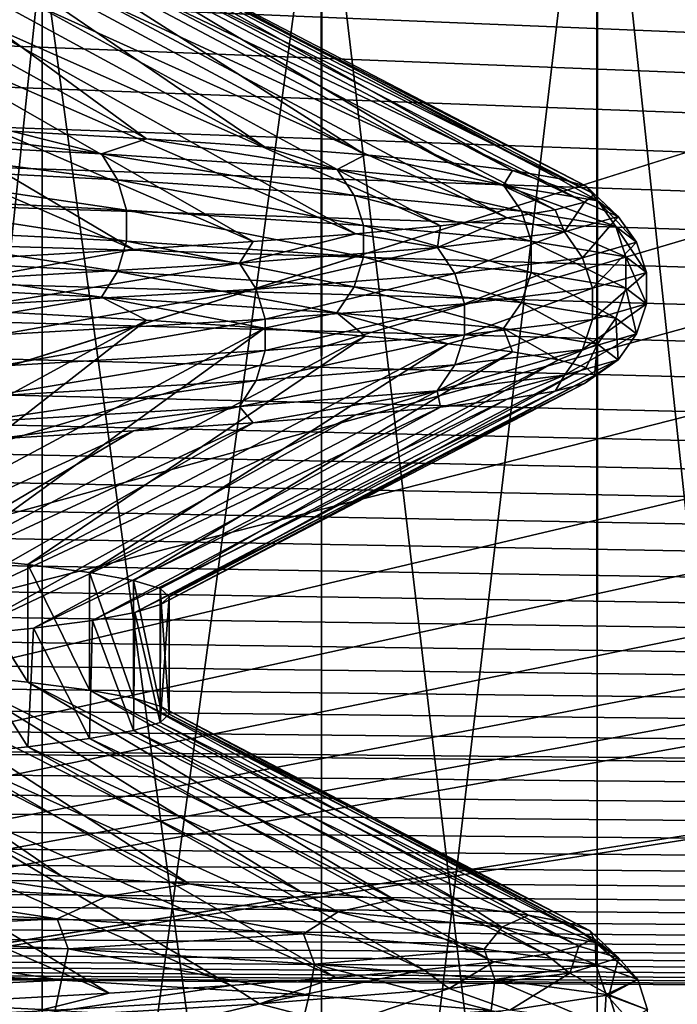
# Model space of a CAD drawing. Header units: metres. Extents: x -205 to 205, y -104 to 104.
# Tile 760 of 1056: x 8.94 to 10.54, y -73.7 to -71.29. Entities that reach past the tile are written whole.
import ezdxf

# ---------------------------------------------------------------- set-up
doc = ezdxf.new("R2010")
doc.units = ezdxf.units.M
doc.layers.add('solid_01_2-CONSUMER_EHM_BOX_SW0001', color=7, linetype='CONTINUOUS')

msp = doc.modelspace()

# ---------------------------------------------------------------- linework, layer by layer
at = {"layer": 'solid_01_2-CONSUMER_EHM_BOX_SW0001'}
for points in [[(27.853924, 67.360435), (-0.010849, -74.95858), (-0.010778, 75.04142)], [(27.853924, 67.360435), (27.752735, 66.82019), (-0.010849, -74.95858)], [(27.752735, 66.82019), (27.752735, 66.262619), (-0.010849, -74.95858)], [(27.752672, -66.17981), (-0.010849, -74.95858), (27.752735, 66.262619)], [(27.752672, -66.17981), (27.752672, -66.737381), (-0.010849, -74.95858)], [(93.25267, -66.17984), (-0.010849, -74.95858), (35.297779, -69.405174)], [(93.25267, -66.17984), (93.25267, -66.737411), (-0.010849, -74.95858)], [(27.752672, -66.737381), (27.853861, -67.277626), (-0.010849, -74.95858)], [(93.25267, -66.737411), (93.353859, -67.277657), (-0.010849, -74.95858)], [(158.75267, -66.737442), (-0.010849, -74.95858), (100.239151, -69.458626)], [(158.75267, -66.737442), (158.853867, -67.277687), (-0.010849, -74.95858)], [(27.853861, -67.277626), (28.054873, -67.797455), (-0.010849, -74.95858)], [(93.353859, -67.277657), (93.554871, -67.797485), (-0.010849, -74.95858)], [(158.853867, -67.277687), (159.054871, -67.797516), (-0.010849, -74.95858)], [(28.054873, -67.797455), (28.344921, -68.264824), (-0.010849, -74.95858)], [(93.554871, -67.797485), (93.844917, -68.264854), (-0.010849, -74.95858)], [(159.054871, -67.797516), (159.344925, -68.264893), (-0.010849, -74.95858)], [(64.96859, -73.553467, 1.5), (5.608599, -67.95858, 1.5), (5.606888, -68.086899, 1.5)], [(64.847527, -73.540863, 1.5), (30.218094, -69.412994, 1.5), (5.608599, -67.95858, 1.5)], [(64.96859, -73.553467, 1.5), (64.847527, -73.540863, 1.5), (5.608599, -67.95858, 1.5)], [(64.96859, -73.553467, 1.5), (5.606888, -68.086899, 1.5), (5.60239, -68.214622, 1.5)], [(64.96859, -73.553467, 1.5), (5.60239, -68.214622, 1.5), (5.595106, -68.341743, 1.5)], [(28.344921, -68.264824), (28.719437, -68.676628), (-0.010849, -74.95858)], [(93.844917, -68.264854), (94.219437, -68.676659), (-0.010849, -74.95858)], [(159.344925, -68.264893), (159.719437, -68.676689), (-0.010849, -74.95858)], [(64.96859, -73.553467, 1.5), (5.595106, -68.341743, 1.5), (5.585034, -68.468269, 1.5)], [(64.96859, -73.553467, 1.5), (5.585034, -68.468269, 1.5), (5.572176, -68.594193, 1.5)], [(64.96859, -73.553467, 1.5), (5.572176, -68.594193, 1.5), (5.556531, -68.719513, 1.5)], [(28.719437, -68.676628), (29.159586, -69.007935), (-0.010849, -74.95858)], [(94.219437, -68.676659), (94.659584, -69.007965), (-0.010849, -74.95858)], [(159.719437, -68.676689), (160.159592, -69.007996), (-0.010849, -74.95858)], [(64.96859, -73.553467, 1.5), (5.556531, -68.719513, 1.5), (5.5381, -68.844246, 1.5)], [(65.089653, -73.563484, 1.5), (5.5381, -68.844246, 1.5), (5.516881, -68.968369, 1.5)], [(5.5381, -68.844246, 1.5), (65.089653, -73.563484, 1.5), (64.96859, -73.553467, 1.5)], [(65.089653, -73.563484, 1.5), (5.516881, -68.968369, 1.5), (5.492876, -69.091904, 1.5)], [(29.159586, -69.007935), (29.656414, -69.25634), (-0.010849, -74.95858)], [(94.659584, -69.007965), (95.15641, -69.256371), (-0.010849, -74.95858)], [(160.159592, -69.007996), (160.656418, -69.256401), (-0.010849, -74.95858)], [(65.089653, -73.563484, 1.5), (5.492876, -69.091904, 1.5), (5.466072, -69.214897, 1.5)], [(65.089653, -73.563484, 1.5), (5.466072, -69.214897, 1.5), (5.436422, -69.337585, 1.5)], [(29.656414, -69.25634), (30.180529, -69.405167), (-0.010849, -74.95858)], [(95.15641, -69.256371), (95.680527, -69.405197), (-0.010849, -74.95858)], [(160.656418, -69.256401), (161.180527, -69.405228), (-0.010849, -74.95858)], [(65.089653, -73.563484, 1.5), (5.436422, -69.337585, 1.5), (5.403945, -69.459885, 1.5)], [(30.180529, -69.405167), (30.739153, -69.458595), (-0.010849, -74.95858)], [(34.739155, -69.458595), (35.297779, -69.405174), (-0.010849, -74.95858)], [(95.680527, -69.405197), (96.239151, -69.458626), (-0.010849, -74.95858)], [(161.180527, -69.405228), (161.739151, -69.458656), (-0.010849, -74.95858)], [(30.739153, -69.458595), (34.739155, -69.458595), (-0.010849, -74.95858)], [(96.239151, -69.458626), (100.239151, -69.458626), (-0.010849, -74.95858)], [(165.739151, -69.458656), (199.989151, -74.958672), (-0.010849, -74.95858)], [(161.739151, -69.458656), (165.739151, -69.458656), (-0.010849, -74.95858)], [(65.089653, -73.563484, 1.5), (5.403945, -69.459885, 1.5), (5.368667, -69.581665, 1.5)], [(65.089653, -73.563484, 1.5), (5.368667, -69.581665, 1.5), (5.330613, -69.702782, 1.5)], [(65.089653, -73.563484, 1.5), (5.330613, -69.702782, 1.5), (5.289809, -69.82312, 1.5)], [(65.089653, -73.563484, 1.5), (5.289809, -69.82312, 1.5), (5.24628, -69.942543, 1.5)], [(65.089653, -73.563484, 1.5), (5.24628, -69.942543, 1.5), (5.200054, -70.060913, 1.5)], [(65.210548, -73.5709, 1.5), (5.200054, -70.060913, 1.5), (5.151155, -70.178108, 1.5)], [(5.200054, -70.060913, 1.5), (65.210548, -73.5709, 1.5), (65.089653, -73.563484, 1.5)], [(65.210548, -73.5709, 1.5), (5.151155, -70.178108, 1.5), (5.099609, -70.293999, 1.5)], [(10.344848, -70.481529, 36.582062), (10.347961, -76.436821, 36.57666), (11.008482, -70.255692, 35.43261)], [(11.008482, -70.255692, 35.43261), (10.347961, -76.436821, 36.57666), (11.011719, -76.66243, 35.426998)], [(11.011723, -70.254715, 13.573002), (11.008477, -76.661461, 13.567389), (10.347965, -70.480331, 12.423341)], [(65.210548, -73.5709, 1.5), (5.099609, -70.293999, 1.5), (5.045421, -70.408966, 1.5)], [(65.210548, -73.5709, 1.5), (5.045421, -70.408966, 1.5), (4.98857, -70.52317, 1.5)], [(9.671489, -70.767105, 37.748352), (9.673493, -76.150879, 37.744873), (10.344848, -70.481529, 36.582062)], [(10.344848, -70.481529, 36.582062), (9.673493, -76.150879, 37.744873), (10.347961, -76.436821, 36.57666)], [(10.347965, -70.480331, 12.423341), (10.344842, -76.435623, 12.417939), (9.673496, -70.766273, 11.255127)], [(10.347965, -70.480331, 12.423341), (11.008477, -76.661461, 13.567389), (10.344842, -76.435623, 12.417939)], [(65.210548, -73.5709, 1.5), (4.98857, -70.52317, 1.5), (4.929034, -70.63649, 1.5)], [(65.210548, -73.5709, 1.5), (4.929034, -70.63649, 1.5), (4.866793, -70.748802, 1.5)], [(65.210548, -73.5709, 1.5), (4.866793, -70.748802, 1.5), (4.801825, -70.859978, 1.5)], [(9.673496, -70.766273, 11.255127), (9.671484, -76.150047, 11.251648), (8.990296, -75.803871, 10.071796)], [(9.673496, -70.766273, 11.255127), (8.990296, -75.803871, 10.071796), (8.990299, -71.113274, 10.071796)], [(8.990301, -71.113274, 38.928204), (9.673493, -76.150879, 37.744873), (9.671489, -70.767105, 37.748352)], [(9.673496, -70.766273, 11.255127), (10.344842, -76.435623, 12.417939), (9.671484, -76.150047, 11.251648)], [(65.210548, -73.5709, 1.5), (4.801825, -70.859978, 1.5), (4.734108, -70.969894, 1.5)], [(65.210548, -73.5709, 1.5), (4.734108, -70.969894, 1.5), (4.663623, -71.078423, 1.5)], [(8.257282, -71.036758, 20.221455), (8.915107, -71.563019, 19.261328), (9.244714, -71.582314, 19.868269)], [(8.529985, -71.056442, 20.794872), (8.257282, -71.036758, 20.221455), (9.244714, -71.582314, 19.868269)], [(8.529985, -71.056442, 20.794872), (9.244714, -71.582314, 19.868269), (9.533235, -71.601601, 20.495691)], [(8.762923, -71.076126, 21.385557), (8.529985, -71.056442, 20.794872), (9.533235, -71.601601, 20.495691)], [(65.210548, -73.5709, 1.5), (4.663623, -71.078423, 1.5), (4.590346, -71.18544, 1.5)], [(8.762923, -71.076126, 21.385557), (9.533235, -71.601601, 20.495691), (9.779425, -71.62088, 21.140793)], [(8.95502, -71.095825, 21.990782), (8.762923, -71.076126, 21.385557), (9.779425, -71.62088, 21.140793)], [(8.95502, -71.095825, 21.990782), (9.779425, -71.62088, 21.140793), (9.981972, -71.64016, 21.800552)], [(9.105377, -71.115532, 22.607744), (8.95502, -71.095825, 21.990782), (9.981972, -71.64016, 21.800552)], [(8.990299, -71.113274, 10.071796), (8.990296, -75.803871, 10.071796), (8.499915, -75.803871, 9.777568)], [(8.990299, -71.113274, 10.071796), (8.499915, -75.803871, 9.777568), (8.499919, -71.113274, 9.777568)], [(8.49992, -71.113274, 39.222431), (8.499916, -75.803871, 39.222431), (8.990297, -75.803871, 38.928204)], [(8.49992, -71.113274, 39.222431), (8.990297, -75.803871, 38.928204), (8.990301, -71.113274, 38.928204)], [(8.990301, -71.113274, 38.928204), (8.990297, -75.803871, 38.928204), (9.673493, -76.150879, 37.744873)], [(9.105377, -71.115532, 22.607744), (9.981972, -71.64016, 21.800552), (10.139736, -71.659431, 22.472307)], [(9.213284, -71.135239, 23.233551), (9.105377, -71.115532, 22.607744), (10.139736, -71.659431, 22.472307)], [(9.213284, -71.135239, 23.233551), (10.139736, -71.659431, 22.472307), (10.252153, -71.678711, 23.153389)], [(9.278234, -71.154961, 23.865284), (9.213284, -71.135239, 23.233551), (10.252153, -71.678711, 23.153389)], [(9.278234, -71.154961, 23.865284), (10.319026, -71.698006, 23.841021), (9.299919, -71.17469, 24.5)], [(9.278234, -71.154961, 23.865284), (10.252153, -71.678711, 23.153389), (10.319026, -71.698006, 23.841021)], [(10.340084, -71.717316, 24.532125), (9.279092, -71.194107, 25.122063), (9.299919, -71.17469, 24.5)], [(10.319026, -71.698006, 23.841021), (10.340084, -71.717316, 24.532125), (9.299919, -71.17469, 24.5)], [(65.210548, -73.5709, 1.5), (4.590346, -71.18544, 1.5), (4.514258, -71.290817, 1.5)], [(10.315073, -71.736641, 25.223368), (9.216703, -71.213501, 25.741325), (9.279092, -71.194107, 25.122063)], [(10.340084, -71.717316, 24.532125), (10.315073, -71.736641, 25.223368), (9.279092, -71.194107, 25.122063)], [(10.243798, -71.755959, 25.911396), (9.113037, -71.232857, 26.355015), (9.216703, -71.213501, 25.741325)], [(10.315073, -71.736641, 25.223368), (10.243798, -71.755959, 25.911396), (9.216703, -71.213501, 25.741325)], [(9.963485, -71.794594, 27.265306), (8.783926, -71.271477, 27.554705), (8.968559, -71.25219, 26.960384)], [(10.126344, -71.775276, 26.59296), (8.968559, -71.25219, 26.960384), (9.113037, -71.232857, 26.355015)], [(10.126344, -71.775276, 26.59296), (9.963485, -71.794594, 27.265306), (8.968559, -71.25219, 26.960384)], [(10.243798, -71.755959, 25.911396), (10.126344, -71.775276, 26.59296), (9.113037, -71.232857, 26.355015)], [(9.756225, -71.813919, 27.925329), (8.559963, -71.290726, 28.135332), (8.783926, -71.271477, 27.554705)], [(9.963485, -71.794594, 27.265306), (9.756225, -71.813919, 27.925329), (8.783926, -71.271477, 27.554705)], [(65.331116, -73.575722, 1.5), (4.514258, -71.290817, 1.5), (4.435336, -71.394707, 1.5)], [(4.514258, -71.290817, 1.5), (65.331116, -73.575722, 1.5), (65.210548, -73.5709, 1.5)], [(9.505638, -71.833229, 28.569845), (8.297663, -71.30999, 28.699696), (8.559963, -71.290726, 28.135332)], [(9.756225, -71.813919, 27.925329), (9.505638, -71.833229, 28.569845), (8.559963, -71.290726, 28.135332)], [(9.21286, -71.852531, 29.195709), (7.998181, -71.329315, 29.245293), (8.297663, -71.30999, 28.699696)], [(9.505638, -71.833229, 28.569845), (9.21286, -71.852531, 29.195709), (8.297663, -71.30999, 28.699696)], [(9.21286, -71.852531, 29.195709), (8.878971, -71.871811, 29.800034), (7.998181, -71.329315, 29.245293)], [(65.331116, -73.575722, 1.5), (4.435336, -71.394707, 1.5), (4.35358, -71.497681, 1.5)], [(65.331116, -73.575722, 1.5), (4.35358, -71.497681, 1.5), (4.269015, -71.599564, 1.5)], [(9.134849, -71.619011, 19.524338), (8.545636, -71.543724, 18.677656), (8.400086, -71.580864, 18.364153)], [(9.134849, -71.619011, 19.524338), (8.915107, -71.563019, 19.261328), (8.545636, -71.543724, 18.677656)], [(9.134849, -71.619011, 19.524338), (9.244714, -71.582314, 19.868269), (8.915107, -71.563019, 19.261328)], [(8.400086, -71.580864, 18.364153), (8.436366, -71.644089, 18.337652), (9.1743, -71.682243, 19.50285)], [(9.134849, -71.619011, 19.524338), (8.400086, -71.580864, 18.364153), (9.1743, -71.682243, 19.50285)], [(9.710694, -71.657166, 20.771231), (9.244714, -71.582314, 19.868269), (9.134849, -71.619011, 19.524338)], [(9.710694, -71.657166, 20.771231), (9.533235, -71.601601, 20.495691), (9.244714, -71.582314, 19.868269)], [(65.331116, -73.575722, 1.5), (4.269015, -71.599564, 1.5), (4.181667, -71.700142, 1.5)], [(9.710694, -71.657166, 20.771231), (9.779425, -71.62088, 21.140793), (9.533235, -71.601601, 20.495691)], [(9.134849, -71.619011, 19.524338), (9.1743, -71.682243, 19.50285), (9.752633, -71.72039, 20.755127)], [(9.710694, -71.657166, 20.771231), (9.134849, -71.619011, 19.524338), (9.752633, -71.72039, 20.755127)], [(10.117689, -71.695313, 22.082842), (9.779425, -71.62088, 21.140793), (9.710694, -71.657166, 20.771231)], [(10.117689, -71.695313, 22.082842), (9.981972, -71.64016, 21.800552), (9.779425, -71.62088, 21.140793)], [(8.436366, -71.644089, 18.337652), (8.456093, -71.717964, 18.323244), (9.195753, -71.756119, 19.491163)], [(9.1743, -71.682243, 19.50285), (8.436366, -71.644089, 18.337652), (9.195753, -71.756119, 19.491163)], [(9.710694, -71.657166, 20.771231), (9.752633, -71.72039, 20.755127), (10.161385, -71.758537, 22.072403)], [(10.117689, -71.695313, 22.082842), (9.710694, -71.657166, 20.771231), (10.161385, -71.758537, 22.072403)], [(10.117689, -71.695313, 22.082842), (10.139736, -71.659431, 22.472307), (9.981972, -71.64016, 21.800552)], [(10.347478, -71.733467, 23.4368), (10.139736, -71.659431, 22.472307), (10.117689, -71.695313, 22.082842)], [(10.347478, -71.733467, 23.4368), (10.252153, -71.678711, 23.153389), (10.139736, -71.659431, 22.472307)], [(9.1743, -71.682243, 19.50285), (9.195753, -71.756119, 19.491163), (9.775439, -71.794273, 20.74637)], [(9.752633, -71.72039, 20.755127), (9.1743, -71.682243, 19.50285), (9.775439, -71.794273, 20.74637)], [(10.347478, -71.733467, 23.4368), (10.319026, -71.698006, 23.841021), (10.252153, -71.678711, 23.153389)], [(65.331116, -73.575722, 1.5), (4.181667, -71.700142, 1.5), (4.091561, -71.799187, 1.5)], [(10.117689, -71.695313, 22.082842), (10.161385, -71.758537, 22.072403), (10.392166, -71.796692, 23.432209)], [(10.347478, -71.733467, 23.4368), (10.117689, -71.695313, 22.082842), (10.392166, -71.796692, 23.432209)], [(10.397472, -71.771614, 24.809328), (10.340084, -71.717316, 24.532125), (10.319026, -71.698006, 23.841021)], [(10.397472, -71.771614, 24.809328), (10.319026, -71.698006, 23.841021), (10.347478, -71.733467, 23.4368)], [(8.456093, -71.717964, 18.323244), (8.456005, -71.794472, 18.323307), (9.195658, -71.832626, 19.491215)], [(9.195753, -71.756119, 19.491163), (8.456093, -71.717964, 18.323244), (9.195658, -71.832626, 19.491215)], [(9.752633, -71.72039, 20.755127), (9.775439, -71.794273, 20.74637), (10.185147, -71.832428, 22.066727)], [(10.161385, -71.758537, 22.072403), (9.752633, -71.72039, 20.755127), (10.185147, -71.832428, 22.066727)], [(10.397472, -71.771614, 24.809328), (10.315073, -71.736641, 25.223368), (10.340084, -71.717316, 24.532125)], [(10.347478, -71.733467, 23.4368), (10.392166, -71.796692, 23.432209), (10.442375, -71.834839, 24.810665)], [(10.397472, -71.771614, 24.809328), (10.347478, -71.733467, 23.4368), (10.442375, -71.834839, 24.810665)], [(9.195753, -71.756119, 19.491163), (9.195658, -71.832626, 19.491215), (9.775337, -71.870773, 20.746408)], [(9.775439, -71.794273, 20.74637), (9.195753, -71.756119, 19.491163), (9.775337, -71.870773, 20.746408)], [(10.266415, -71.809769, 26.176334), (10.126344, -71.775276, 26.59296), (10.243798, -71.755959, 25.911396)], [(10.266415, -71.809769, 26.176334), (10.243798, -71.755959, 25.911396), (10.315073, -71.736641, 25.223368)], [(10.266415, -71.809769, 26.176334), (10.315073, -71.736641, 25.223368), (10.397472, -71.771614, 24.809328)], [(9.955651, -71.847916, 27.514071), (9.963485, -71.794594, 27.265306), (10.126344, -71.775276, 26.59296)], [(9.955651, -71.847916, 27.514071), (10.126344, -71.775276, 26.59296), (10.266415, -71.809769, 26.176334)], [(10.161385, -71.758537, 22.072403), (10.185147, -71.832428, 22.066727), (10.41647, -71.870575, 23.429712)], [(10.392166, -71.796692, 23.432209), (10.161385, -71.758537, 22.072403), (10.41647, -71.870575, 23.429712)], [(10.266415, -71.809769, 26.176334), (10.397472, -71.771614, 24.809328), (10.310751, -71.872986, 26.183573)], [(10.397472, -71.771614, 24.809328), (10.442375, -71.834839, 24.810665), (10.310751, -71.872986, 26.183573)], [(65.331116, -73.575722, 1.5), (4.091561, -71.799187, 1.5), (3.998722, -71.896484, 1.5)], [(8.456005, -71.794472, 18.323307), (8.436292, -71.867882, 18.337706), (9.17422, -71.906029, 19.502892)], [(9.195658, -71.832626, 19.491215), (8.456005, -71.794472, 18.323307), (9.17422, -71.906029, 19.502892)], [(9.955651, -71.847916, 27.514071), (9.756225, -71.813919, 27.925329), (9.963485, -71.794594, 27.265306)], [(9.775439, -71.794273, 20.74637), (9.775337, -71.870773, 20.746408), (10.185041, -71.908928, 22.066751)], [(10.185147, -71.832428, 22.066727), (9.775439, -71.794273, 20.74637), (10.185041, -71.908928, 22.066751)], [(10.392166, -71.796692, 23.432209), (10.41647, -71.870575, 23.429712), (10.466797, -71.90873, 24.811392)], [(10.442375, -71.834839, 24.810665), (10.392166, -71.796692, 23.432209), (10.466797, -71.90873, 24.811392)], [(9.472039, -71.88607, 28.799532), (9.505638, -71.833229, 28.569845), (9.756225, -71.813919, 27.925329)], [(9.472039, -71.88607, 28.799532), (9.756225, -71.813919, 27.925329), (9.955651, -71.847916, 27.514071)], [(9.955651, -71.847916, 27.514071), (10.266415, -71.809769, 26.176334), (9.998645, -71.91114, 27.527086)], [(10.266415, -71.809769, 26.176334), (10.310751, -71.872986, 26.183573), (9.998645, -71.91114, 27.527086)], [(8.823228, -71.924217, 30.00985), (8.878971, -71.871811, 29.800034), (9.21286, -71.852531, 29.195709)], [(8.823228, -71.924217, 30.00985), (9.21286, -71.852531, 29.195709), (9.472039, -71.88607, 28.799532)], [(9.195658, -71.832626, 19.491215), (9.17422, -71.906029, 19.502892), (9.752548, -71.944183, 20.755159)], [(9.775337, -71.870773, 20.746408), (9.195658, -71.832626, 19.491215), (9.752548, -71.944183, 20.755159)], [(9.472039, -71.88607, 28.799532), (9.21286, -71.852531, 29.195709), (9.505638, -71.833229, 28.569845)], [(9.472039, -71.88607, 28.799532), (9.955651, -71.847916, 27.514071), (9.512944, -71.949287, 28.818098)], [(9.955651, -71.847916, 27.514071), (9.998645, -71.91114, 27.527086), (9.512944, -71.949287, 28.818098)], [(10.185147, -71.832428, 22.066727), (10.185041, -71.908928, 22.066751), (10.416361, -71.947075, 23.429724)], [(10.41647, -71.870575, 23.429712), (10.185147, -71.832428, 22.066727), (10.416361, -71.947075, 23.429724)], [(10.310751, -71.872986, 26.183573), (10.442375, -71.834839, 24.810665), (10.334866, -71.946884, 26.187511)], [(10.442375, -71.834839, 24.810665), (10.466797, -71.90873, 24.811392), (10.334866, -71.946884, 26.187511)], [(8.436292, -71.867882, 18.337706), (8.399868, -71.931206, 18.364311), (9.134611, -71.96936, 19.524467)], [(9.17422, -71.906029, 19.502892), (8.436292, -71.867882, 18.337706), (9.134611, -71.96936, 19.524467)], [(9.775337, -71.870773, 20.746408), (9.752548, -71.944183, 20.755159), (10.161298, -71.98233, 22.072424)], [(10.185041, -71.908928, 22.066751), (9.775337, -71.870773, 20.746408), (10.161298, -71.98233, 22.072424)], [(9.998645, -71.91114, 27.527086), (10.310751, -71.872986, 26.183573), (10.022031, -71.985031, 27.534166)], [(10.310751, -71.872986, 26.183573), (10.334866, -71.946884, 26.187511), (10.022031, -71.985031, 27.534166)], [(10.41647, -71.870575, 23.429712), (10.416361, -71.947075, 23.429724), (10.466687, -71.985229, 24.811388)], [(10.466797, -71.90873, 24.811392), (10.41647, -71.870575, 23.429712), (10.466687, -71.985229, 24.811388)], [(65.331116, -73.575722, 1.5), (3.998722, -71.896484, 1.5), (3.903177, -71.991806, 1.5)], [(8.823228, -71.924217, 30.00985), (9.472039, -71.88607, 28.799532), (8.86133, -71.987434, 30.033644)], [(9.472039, -71.88607, 28.799532), (9.512944, -71.949287, 28.818098), (8.86133, -71.987434, 30.033644)], [(9.17422, -71.906029, 19.502892), (9.134611, -71.96936, 19.524467), (9.710442, -72.007507, 20.771328)], [(9.752548, -71.944183, 20.755159), (9.17422, -71.906029, 19.502892), (9.710442, -72.007507, 20.771328)], [(9.512944, -71.949287, 28.818098), (9.998645, -71.91114, 27.527086), (9.535194, -72.023186, 28.828199)], [(9.998645, -71.91114, 27.527086), (10.022031, -71.985031, 27.534166), (9.535194, -72.023186, 28.828199)], [(10.185041, -71.908928, 22.066751), (10.161298, -71.98233, 22.072424), (10.392076, -72.020485, 23.432219)], [(10.416361, -71.947075, 23.429724), (10.185041, -71.908928, 22.066751), (10.392076, -72.020485, 23.432219)], [(10.466797, -71.90873, 24.811392), (10.466687, -71.985229, 24.811388), (10.334758, -72.023376, 26.187492)], [(10.334866, -71.946884, 26.187511), (10.466797, -71.90873, 24.811392), (10.334758, -72.023376, 26.187492)], [(9.134611, -71.96936, 19.524467), (8.399868, -71.931206, 18.364311), (8.915108, -72.006302, 19.26133)], [(8.86133, -71.987434, 30.033644), (9.512944, -71.949287, 28.818098), (8.882057, -72.061333, 30.046587)], [(9.512944, -71.949287, 28.818098), (9.535194, -72.023186, 28.828199), (8.882057, -72.061333, 30.046587)], [(9.752548, -71.944183, 20.755159), (9.710442, -72.007507, 20.771328), (10.117426, -72.045662, 22.082905)], [(10.161298, -71.98233, 22.072424), (9.752548, -71.944183, 20.755159), (10.117426, -72.045662, 22.082905)], [(10.334866, -71.946884, 26.187511), (10.334758, -72.023376, 26.187492), (10.021925, -72.061531, 27.534136)], [(10.022031, -71.985031, 27.534166), (10.334866, -71.946884, 26.187511), (10.021925, -72.061531, 27.534136)], [(10.416361, -71.947075, 23.429724), (10.392076, -72.020485, 23.432219), (10.442286, -72.058632, 24.810661)], [(10.466687, -71.985229, 24.811388), (10.416361, -71.947075, 23.429724), (10.442286, -72.058632, 24.810661)], [(9.134611, -71.96936, 19.524467), (8.915108, -72.006302, 19.26133), (9.244715, -72.025589, 19.868271)], [(9.134611, -71.96936, 19.524467), (9.244715, -72.025589, 19.868271), (9.533235, -72.044876, 20.495693)], [(9.710442, -72.007507, 20.771328), (9.134611, -71.96936, 19.524467), (9.533235, -72.044876, 20.495693)], [(65.331116, -73.575722, 1.5), (3.903177, -71.991806, 1.5), (3.80495, -72.084946, 1.5)], [(10.022031, -71.985031, 27.534166), (10.021925, -72.061531, 27.534136), (9.535094, -72.099678, 28.828154)], [(9.535194, -72.023186, 28.828199), (10.022031, -71.985031, 27.534166), (9.535094, -72.099678, 28.828154)], [(10.161298, -71.98233, 22.072424), (10.117426, -72.045662, 22.082905), (10.347209, -72.083809, 23.436829)], [(10.392076, -72.020485, 23.432219), (10.161298, -71.98233, 22.072424), (10.347209, -72.083809, 23.436829)], [(10.466687, -71.985229, 24.811388), (10.442286, -72.058632, 24.810661), (10.310664, -72.096786, 26.183559)], [(10.334758, -72.023376, 26.187492), (10.466687, -71.985229, 24.811388), (10.310664, -72.096786, 26.183559)], [(8.25728, -72.563286, 20.221453), (9.244715, -72.025589, 19.868271), (8.915108, -72.006302, 19.26133)], [(9.710442, -72.007507, 20.771328), (9.533235, -72.044876, 20.495693), (9.779425, -72.064163, 21.140795)], [(9.710442, -72.007507, 20.771328), (9.779425, -72.064163, 21.140795), (9.981972, -72.083435, 21.800554)], [(10.117426, -72.045662, 22.082905), (9.710442, -72.007507, 20.771328), (9.981972, -72.083435, 21.800554)], [(10.392076, -72.020485, 23.432219), (10.347209, -72.083809, 23.436829), (10.397202, -72.121964, 24.80932)], [(10.442286, -72.058632, 24.810661), (10.392076, -72.020485, 23.432219), (10.397202, -72.121964, 24.80932)], [(8.25728, -72.563286, 20.221453), (8.529983, -72.583038, 20.794868), (9.244715, -72.025589, 19.868271)], [(8.529983, -72.583038, 20.794868), (9.533235, -72.044876, 20.495693), (9.244715, -72.025589, 19.868271)], [(8.529983, -72.583038, 20.794868), (8.76292, -72.602783, 21.385551), (9.533235, -72.044876, 20.495693)], [(8.76292, -72.602783, 21.385551), (9.779425, -72.064163, 21.140795), (9.533235, -72.044876, 20.495693)], [(9.535194, -72.023186, 28.828199), (9.535094, -72.099678, 28.828154), (8.881963, -72.137825, 30.046528)], [(8.882057, -72.061333, 30.046587), (9.535194, -72.023186, 28.828199), (8.881963, -72.137825, 30.046528)], [(10.117426, -72.045662, 22.082905), (9.981972, -72.083435, 21.800554), (10.139736, -72.102715, 22.472309)], [(10.334758, -72.023376, 26.187492), (10.310664, -72.096786, 26.183559), (9.998561, -72.134933, 27.527061)], [(10.021925, -72.061531, 27.534136), (10.334758, -72.023376, 26.187492), (9.998561, -72.134933, 27.527061)], [(10.117426, -72.045662, 22.082905), (10.139736, -72.102715, 22.472309), (10.252153, -72.121994, 23.153391)], [(10.347209, -72.083809, 23.436829), (10.117426, -72.045662, 22.082905), (10.252153, -72.121994, 23.153391)], [(8.76292, -72.602783, 21.385551), (8.955017, -72.622528, 21.990776), (9.779425, -72.064163, 21.140795)], [(8.955017, -72.622528, 21.990776), (9.981972, -72.083435, 21.800554), (9.779425, -72.064163, 21.140795)], [(10.021925, -72.061531, 27.534136), (9.998561, -72.134933, 27.527061), (9.512865, -72.17308, 28.818064)], [(9.535094, -72.099678, 28.828154), (10.021925, -72.061531, 27.534136), (9.512865, -72.17308, 28.818064)], [(10.442286, -72.058632, 24.810661), (10.397202, -72.121964, 24.80932), (10.266148, -72.16011, 26.176291)], [(10.310664, -72.096786, 26.183559), (10.442286, -72.058632, 24.810661), (10.266148, -72.16011, 26.176291)], [(65.331116, -73.575722, 1.5), (3.80495, -72.084946, 1.5), (3.718641, -72.162865, 1.5)], [(8.955017, -72.622528, 21.990776), (9.105375, -72.642265, 22.607738), (9.981972, -72.083435, 21.800554)], [(9.105375, -72.642265, 22.607738), (10.139736, -72.102715, 22.472309), (9.981972, -72.083435, 21.800554)], [(10.347209, -72.083809, 23.436829), (10.252153, -72.121994, 23.153391), (10.319026, -72.141289, 23.841022)], [(10.347209, -72.083809, 23.436829), (10.319026, -72.141289, 23.841022), (10.340084, -72.160599, 24.532127)], [(10.397202, -72.121964, 24.80932), (10.347209, -72.083809, 23.436829), (10.340084, -72.160599, 24.532127)], [(9.535094, -72.099678, 28.828154), (9.512865, -72.17308, 28.818064), (8.861257, -72.211235, 30.033598)], [(8.881963, -72.137825, 30.046528), (9.535094, -72.099678, 28.828154), (8.861257, -72.211235, 30.033598)], [(9.105375, -72.642265, 22.607738), (9.213284, -72.661995, 23.233545), (10.139736, -72.102715, 22.472309)], [(9.213284, -72.661995, 23.233545), (10.252153, -72.121994, 23.153391), (10.139736, -72.102715, 22.472309)], [(10.310664, -72.096786, 26.183559), (10.266148, -72.16011, 26.176291), (9.955393, -72.198265, 27.513992)], [(9.998561, -72.134933, 27.527061), (10.310664, -72.096786, 26.183559), (9.955393, -72.198265, 27.513992)], [(9.213284, -72.661995, 23.233545), (9.278234, -72.681717, 23.865282), (10.252153, -72.121994, 23.153391)], [(9.278234, -72.681717, 23.865282), (10.319026, -72.141289, 23.841022), (10.252153, -72.121994, 23.153391)], [(9.278234, -72.681717, 23.865282), (9.299918, -72.701431, 24.5), (10.319026, -72.141289, 23.841022)], [(10.319026, -72.141289, 23.841022), (9.299918, -72.701431, 24.5), (10.340084, -72.160599, 24.532127)], [(9.998561, -72.134933, 27.527061), (9.955393, -72.198265, 27.513992), (9.471793, -72.236412, 28.799419)], [(9.512865, -72.17308, 28.818064), (9.998561, -72.134933, 27.527061), (9.471793, -72.236412, 28.799419)], [(10.397202, -72.121964, 24.80932), (10.315072, -72.179916, 25.22337), (10.243797, -72.199242, 25.911398)], [(10.266148, -72.16011, 26.176291), (10.397202, -72.121964, 24.80932), (10.243797, -72.199242, 25.911398)], [(10.397202, -72.121964, 24.80932), (10.340084, -72.160599, 24.532127), (10.315072, -72.179916, 25.22337)], [(65.331116, -73.575722, 1.5), (3.718641, -72.162865, 1.5), (3.630397, -72.238869, 1.5)], [(10.340084, -72.160599, 24.532127), (9.299918, -72.701431, 24.5), (9.27909, -72.720673, 25.122066)], [(10.340084, -72.160599, 24.532127), (9.27909, -72.720673, 25.122066), (10.315072, -72.179916, 25.22337)], [(9.955393, -72.198265, 27.513992), (10.266148, -72.16011, 26.176291), (9.963485, -72.237877, 27.265308)], [(10.266148, -72.16011, 26.176291), (10.126343, -72.218559, 26.59296), (9.963485, -72.237877, 27.265308)], [(10.266148, -72.16011, 26.176291), (10.243797, -72.199242, 25.911398), (10.126343, -72.218559, 26.59296)], [(9.512865, -72.17308, 28.818064), (9.471793, -72.236412, 28.799419), (8.822998, -72.274559, 30.009706)], [(8.861257, -72.211235, 30.033598), (9.512865, -72.17308, 28.818064), (8.822998, -72.274559, 30.009706)], [(10.315072, -72.179916, 25.22337), (9.27909, -72.720673, 25.122066), (9.216701, -72.739944, 25.741337)], [(10.315072, -72.179916, 25.22337), (9.216701, -72.739944, 25.741337), (10.243797, -72.199242, 25.911398)], [(10.243797, -72.199242, 25.911398), (9.216701, -72.739944, 25.741337), (9.113031, -72.759239, 26.355038)], [(10.243797, -72.199242, 25.911398), (9.113031, -72.759239, 26.355038), (10.126343, -72.218559, 26.59296)], [(9.471793, -72.236412, 28.799419), (9.955393, -72.198265, 27.513992), (9.505637, -72.276512, 28.569847)], [(9.955393, -72.198265, 27.513992), (9.756224, -72.257195, 27.925331), (9.505637, -72.276512, 28.569847)], [(9.955393, -72.198265, 27.513992), (9.963485, -72.237877, 27.265308), (9.756224, -72.257195, 27.925331)], [(65.331116, -73.575722, 1.5), (3.630397, -72.238869, 1.5), (3.539915, -72.313431, 1.5)], [(9.963485, -72.237877, 27.265308), (8.968549, -72.778557, 26.960419), (8.783906, -72.797928, 27.554758)], [(9.963485, -72.237877, 27.265308), (8.783906, -72.797928, 27.554758), (9.756224, -72.257195, 27.925331)], [(8.822998, -72.274559, 30.009706), (9.471793, -72.236412, 28.799419), (8.878969, -72.315094, 29.800035)], [(9.471793, -72.236412, 28.799419), (9.212859, -72.295807, 29.195711), (8.878969, -72.315094, 29.800035)], [(10.126343, -72.218559, 26.59296), (9.113031, -72.759239, 26.355038), (8.968549, -72.778557, 26.960419)], [(10.126343, -72.218559, 26.59296), (8.968549, -72.778557, 26.960419), (9.963485, -72.237877, 27.265308)], [(9.471793, -72.236412, 28.799419), (9.505637, -72.276512, 28.569847), (9.212859, -72.295807, 29.195711)], [(9.756224, -72.257195, 27.925331), (8.783906, -72.797928, 27.554758), (8.559931, -72.817329, 28.135408)], [(9.756224, -72.257195, 27.925331), (8.559931, -72.817329, 28.135408), (9.505637, -72.276512, 28.569847)], [(9.505637, -72.276512, 28.569847), (8.559931, -72.817329, 28.135408), (8.297616, -72.836716, 28.699787)], [(9.505637, -72.276512, 28.569847), (8.297616, -72.836716, 28.699787), (9.212859, -72.295807, 29.195711)], [(9.212859, -72.295807, 29.195711), (8.297616, -72.836716, 28.699787), (7.998122, -72.856049, 29.245392)], [(9.212859, -72.295807, 29.195711), (7.998122, -72.856049, 29.245392), (8.878969, -72.315094, 29.800035)], [(65.331116, -73.575722, 1.5), (3.539915, -72.313431, 1.5), (3.446997, -72.386955, 1.5)], [(65.331116, -73.575722, 1.5), (3.446997, -72.386955, 1.5), (3.351815, -72.459267, 1.5)], [(65.331116, -73.575722, 1.5), (3.351815, -72.459267, 1.5), (3.254541, -72.530159, 1.5)], [(65.45118, -73.577927, 1.5), (3.254541, -72.530159, 1.5), (3.155346, -72.599449, 1.5)], [(3.254541, -72.530159, 1.5), (65.45118, -73.577927, 1.5), (65.331116, -73.575722, 1.5)], [(65.45118, -73.577927, 1.5), (3.155346, -72.599449, 1.5), (3.054401, -72.666946, 1.5)], [(8.76292, -72.602783, 21.385551), (8.762923, -72.890739, 21.385561), (8.955016, -72.910294, 21.990774)], [(8.76292, -72.602783, 21.385551), (8.955016, -72.910294, 21.990774), (8.955017, -72.622528, 21.990776)], [(8.955017, -72.622528, 21.990776), (8.955016, -72.910294, 21.990774), (9.105373, -72.929924, 22.607731)], [(8.955017, -72.622528, 21.990776), (9.105373, -72.929924, 22.607731), (9.105375, -72.642265, 22.607738)], [(9.105375, -72.642265, 22.607738), (9.105373, -72.929924, 22.607731), (9.213282, -72.949585, 23.233538)], [(9.105375, -72.642265, 22.607738), (9.213282, -72.949585, 23.233538), (9.213284, -72.661995, 23.233545)], [(65.45118, -73.577927, 1.5), (3.054401, -72.666946, 1.5), (2.95188, -72.732452, 1.5)], [(9.213284, -72.661995, 23.233545), (9.213282, -72.949585, 23.233538), (9.278233, -72.969269, 23.865276)], [(9.213284, -72.661995, 23.233545), (9.278233, -72.969269, 23.865276), (9.278234, -72.681717, 23.865282)], [(9.278234, -72.681717, 23.865282), (9.278233, -72.969269, 23.865276), (9.299918, -72.988976, 24.5)], [(9.278234, -72.681717, 23.865282), (9.299918, -72.988976, 24.5), (9.299918, -72.701431, 24.5)], [(9.216701, -72.739944, 25.741337), (9.27909, -72.720673, 25.122066), (9.278234, -73.008789, 25.134693)], [(9.299918, -72.701431, 24.5), (9.299918, -72.988976, 24.5), (9.278234, -73.008789, 25.134693)], [(9.27909, -72.720673, 25.122066), (9.299918, -72.701431, 24.5), (9.278234, -73.008789, 25.134693)], [(65.45118, -73.577927, 1.5), (2.95188, -72.732452, 1.5), (2.847952, -72.795776, 1.5)], [(9.113031, -72.759239, 26.355038), (9.216701, -72.739944, 25.741337), (9.213289, -73.028587, 25.766411)], [(9.216701, -72.739944, 25.741337), (9.278234, -73.008789, 25.134693), (9.213289, -73.028587, 25.766411)], [(8.968549, -72.778557, 26.960419), (9.113031, -72.759239, 26.355038), (9.105387, -73.048386, 26.392204)], [(9.113031, -72.759239, 26.355038), (9.213289, -73.028587, 25.766411), (9.105387, -73.048386, 26.392204)], [(8.783906, -72.797928, 27.554758), (8.968549, -72.778557, 26.960419), (8.955035, -73.068184, 27.009157)], [(8.968549, -72.778557, 26.960419), (9.105387, -73.048386, 26.392204), (8.955035, -73.068184, 27.009157)], [(65.45118, -73.577927, 1.5), (2.847952, -72.795776, 1.5), (2.74279, -72.856735, 1.5)], [(8.783906, -72.797928, 27.554758), (8.955035, -73.068184, 27.009157), (8.762945, -73.087975, 27.61438)], [(7.946093, -72.83194, 19.667992), (8.686666, -73.365578, 18.892126), (9.037665, -73.384537, 19.477337)], [(8.257299, -72.851654, 20.221489), (7.946093, -72.83194, 19.667992), (9.037665, -73.384537, 19.477337)], [(65.45118, -73.577927, 1.5), (2.74279, -72.856735, 1.5), (2.636566, -72.915123, 1.5)], [(8.257299, -72.851654, 20.221489), (9.037665, -73.384537, 19.477337), (9.349569, -73.403473, 20.084154)], [(8.529993, -72.871223, 20.794893), (8.257299, -72.851654, 20.221489), (9.349569, -73.403473, 20.084154)], [(8.529993, -72.871223, 20.794893), (9.349569, -73.403473, 20.084154), (9.620987, -73.422462, 20.71026)], [(8.762923, -72.890739, 21.385561), (8.529993, -72.871223, 20.794893), (9.620987, -73.422462, 20.71026)], [(8.762923, -72.890739, 21.385561), (9.620987, -73.422462, 20.71026), (9.85046, -73.441559, 21.353426)], [(8.955016, -72.910294, 21.990774), (8.762923, -72.890739, 21.385561), (9.85046, -73.441559, 21.353426)], [(8.955016, -72.910294, 21.990774), (9.85046, -73.441559, 21.353426), (10.036552, -73.460747, 22.011055)], [(9.105373, -72.929924, 22.607731), (8.955016, -72.910294, 21.990774), (10.036552, -73.460747, 22.011055)], [(65.45118, -73.577927, 1.5), (2.636566, -72.915123, 1.5), (2.529451, -72.970764, 1.5)], [(9.105373, -72.929924, 22.607731), (10.036552, -73.460747, 22.011055), (10.178598, -73.479958, 22.67979)], [(9.213282, -72.949585, 23.233538), (9.105373, -72.929924, 22.607731), (10.178598, -73.479958, 22.67979)], [(9.213282, -72.949585, 23.233538), (10.178598, -73.479958, 22.67979), (10.276213, -73.499115, 23.356133)], [(9.278233, -72.969269, 23.865276), (9.213282, -72.949585, 23.233538), (10.276213, -73.499115, 23.356133)], [(65.45118, -73.577927, 1.5), (2.529451, -72.970764, 1.5), (2.420849, -73.023994, 1.5)], [(9.278233, -72.969269, 23.865276), (10.276213, -73.499115, 23.356133), (10.329158, -73.51815, 24.036539)], [(9.299918, -72.988976, 24.5), (9.278233, -72.969269, 23.865276), (10.329158, -73.51815, 24.036539)], [(9.213289, -73.028587, 25.766411), (9.278234, -73.008789, 25.134693), (10.301126, -73.556015, 25.398529)], [(9.278234, -73.008789, 25.134693), (9.299918, -72.988976, 24.5), (10.33746, -73.537086, 24.718092)], [(9.278234, -73.008789, 25.134693), (10.33746, -73.537086, 24.718092), (10.301126, -73.556015, 25.398529)], [(9.299918, -72.988976, 24.5), (10.329158, -73.51815, 24.036539), (10.33746, -73.537086, 24.718092)], [(2.420849, -73.023994, 1.5), (2.310218, -73.075233, 1.5), (199.989151, -74.958672, 1.5)], [(2.420849, -73.023994, 1.5), (199.989151, -74.958672, 1.5), (65.45118, -73.577927, 1.5)], [(9.105387, -73.048386, 26.392204), (9.213289, -73.028587, 25.766411), (10.219969, -73.574997, 26.075624)], [(9.213289, -73.028587, 25.766411), (10.301126, -73.556015, 25.398529), (10.219969, -73.574997, 26.075624)], [(8.955035, -73.068184, 27.009157), (9.105387, -73.048386, 26.392204), (10.093627, -73.594109, 26.747087)], [(9.105387, -73.048386, 26.392204), (10.219969, -73.574997, 26.075624), (10.093627, -73.594109, 26.747087)], [(2.310218, -73.075233, 1.5), (2.197813, -73.124382, 1.5), (199.989151, -74.958672, 1.5)], [(8.762945, -73.087975, 27.61438), (8.955035, -73.068184, 27.009157), (9.922437, -73.613312, 27.409725)], [(8.955035, -73.068184, 27.009157), (10.093627, -73.594109, 26.747087), (9.922437, -73.613312, 27.409725)], [(8.530012, -73.107765, 28.205063), (8.762945, -73.087975, 27.61438), (9.707661, -73.632538, 28.059847)], [(8.762945, -73.087975, 27.61438), (9.922437, -73.613312, 27.409725), (9.707661, -73.632538, 28.059847)], [(2.197813, -73.124382, 1.5), (2.08389, -73.171356, 1.5), (199.989151, -74.958672, 1.5)], [(7.946108, -73.147285, 29.331984), (8.257314, -73.127541, 28.778482), (9.153676, -73.670723, 29.30814)], [(8.257314, -73.127541, 28.778482), (8.530012, -73.107765, 28.205063), (9.450835, -73.651695, 28.693792)], [(8.257314, -73.127541, 28.778482), (9.450835, -73.651695, 28.693792), (9.153676, -73.670723, 29.30814)], [(8.530012, -73.107765, 28.205063), (9.707661, -73.632538, 28.059847), (9.450835, -73.651695, 28.693792)], [(7.946108, -73.147285, 29.331984), (9.153676, -73.670723, 29.30814), (8.817539, -73.689674, 29.90069)], [(2.08389, -73.171356, 1.5), (1.968703, -73.216057, 1.5), (199.989151, -74.958672, 1.5)], [(1.968703, -73.216057, 1.5), (1.852507, -73.258385, 1.5), (199.989151, -74.958672, 1.5)], [(1.852507, -73.258385, 1.5), (1.735559, -73.298248, 1.5), (199.989151, -74.958672, 1.5)], [(1.735559, -73.298248, 1.5), (1.618111, -73.335548, 1.5), (199.989151, -74.958672, 1.5)], [(1.618111, -73.335548, 1.5), (1.50042, -73.370193, 1.5), (199.989151, -74.958672, 1.5)], [(1.50042, -73.370193, 1.5), (1.382741, -73.402092, 1.5), (199.989151, -74.958672, 1.5)], [(8.42752, -73.396637, 18.404348), (9.147095, -73.434189, 19.549032), (8.686666, -73.365578, 18.892126)], [(9.147095, -73.434189, 19.549032), (9.037665, -73.384537, 19.477337), (8.686666, -73.365578, 18.892126)], [(9.147095, -73.434189, 19.549032), (9.349569, -73.403473, 20.084154), (9.037665, -73.384537, 19.477337)], [(1.382741, -73.402092, 1.5), (1.265329, -73.431137, 1.5), (199.989151, -74.958672, 1.5)], [(8.276131, -73.451523, 18.125868), (9.02665, -73.488739, 19.243011), (8.42752, -73.396637, 18.404348)], [(9.02665, -73.488739, 19.243011), (9.147095, -73.434189, 19.549032), (8.42752, -73.396637, 18.404348)], [(9.147095, -73.434189, 19.549032), (9.713101, -73.471748, 20.776569), (9.349569, -73.403473, 20.084154)], [(9.713101, -73.471748, 20.776569), (9.620987, -73.422462, 20.71026), (9.349569, -73.403473, 20.084154)], [(1.265329, -73.431137, 1.5), (1.147764, -73.457443, 1.5), (199.989151, -74.958672, 1.5)], [(9.02665, -73.488739, 19.243011), (9.62861, -73.525963, 20.446516), (9.147095, -73.434189, 19.549032)], [(9.62861, -73.525963, 20.446516), (9.713101, -73.471748, 20.776569), (9.147095, -73.434189, 19.549032)], [(9.713101, -73.471748, 20.776569), (9.85046, -73.441559, 21.353426), (9.620987, -73.422462, 20.71026)], [(9.713101, -73.471748, 20.776569), (10.113565, -73.5093, 22.067305), (9.85046, -73.441559, 21.353426)], [(10.113565, -73.5093, 22.067305), (10.036552, -73.460747, 22.011055), (9.85046, -73.441559, 21.353426)], [(1.147764, -73.457443, 1.5), (1.029522, -73.481148, 1.5), (199.989151, -74.958672, 1.5)], [(8.301802, -73.525444, 18.119528), (9.02665, -73.488739, 19.243011), (8.276131, -73.451523, 18.125868)], [(10.113565, -73.5093, 22.067305), (10.178598, -73.479958, 22.67979), (10.036552, -73.460747, 22.011055)], [(1.029522, -73.481148, 1.5), (0.910703, -73.502258, 1.5), (199.989151, -74.958672, 1.5)], [(8.301802, -73.525444, 18.119528), (9.053141, -73.562675, 19.240374), (9.02665, -73.488739, 19.243011)], [(9.053141, -73.562675, 19.240374), (9.62861, -73.525963, 20.446516), (9.02665, -73.488739, 19.243011)], [(9.62861, -73.525963, 20.446516), (10.069969, -73.563179, 21.717278), (9.713101, -73.471748, 20.776569)], [(10.069969, -73.563179, 21.717278), (10.113565, -73.5093, 22.067305), (9.713101, -73.471748, 20.776569)], [(10.113565, -73.5093, 22.067305), (10.342466, -73.546852, 23.399645), (10.178598, -73.479958, 22.67979)], [(10.342466, -73.546852, 23.399645), (10.276213, -73.499115, 23.356133), (10.178598, -73.479958, 22.67979)], [(0.910703, -73.502258, 1.5), (0.791404, -73.520782, 1.5), (199.989151, -74.958672, 1.5)], [(10.069969, -73.563179, 21.717278), (10.342826, -73.600395, 23.034836), (10.113565, -73.5093, 22.067305)], [(10.342826, -73.600395, 23.034836), (10.342466, -73.546852, 23.399645), (10.113565, -73.5093, 22.067305)], [(10.342466, -73.546852, 23.399645), (10.329158, -73.51815, 24.036539), (10.276213, -73.499115, 23.356133)], [(0.671725, -73.536713, 1.5), (0.551764, -73.550049, 1.5), (199.989151, -74.958672, 1.5)], [(0.791404, -73.520782, 1.5), (0.671725, -73.536713, 1.5), (199.989151, -74.958672, 1.5)], [(8.283066, -73.601547, 18.095604), (9.03701, -73.638741, 19.213247), (8.301802, -73.525444, 18.119528)], [(9.03701, -73.638741, 19.213247), (9.053141, -73.562675, 19.240374), (8.301802, -73.525444, 18.119528)], [(9.053141, -73.562675, 19.240374), (9.655385, -73.599907, 20.447676), (9.62861, -73.525963, 20.446516)], [(9.655385, -73.599907, 20.447676), (10.069969, -73.563179, 21.717278), (9.62861, -73.525963, 20.446516)], [(10.39817, -73.584404, 24.750553), (10.301126, -73.556015, 25.398529), (10.33746, -73.537086, 24.718092)], [(10.39817, -73.584404, 24.750553), (10.33746, -73.537086, 24.718092), (10.329158, -73.51815, 24.036539)], [(10.342466, -73.546852, 23.399645), (10.39817, -73.584404, 24.750553), (10.329158, -73.51815, 24.036539)], [(0.43162, -73.560799, 1.5), (0.31139, -73.568954, 1.5), (199.989151, -74.958672, 1.5)], [(0.551764, -73.550049, 1.5), (0.43162, -73.560799, 1.5), (199.989151, -74.958672, 1.5)], [(9.03701, -73.638741, 19.213247), (9.642407, -73.675941, 20.417641), (9.053141, -73.562675, 19.240374)], [(9.642407, -73.675941, 20.417641), (9.655385, -73.599907, 20.447676), (9.053141, -73.562675, 19.240374)], [(9.655385, -73.599907, 20.447676), (10.096463, -73.637138, 21.722265), (10.069969, -73.563179, 21.717278)], [(10.096463, -73.637138, 21.722265), (10.342826, -73.600395, 23.034836), (10.069969, -73.563179, 21.717278)], [(10.279146, -73.621956, 26.096964), (10.219969, -73.574997, 26.075624), (10.301126, -73.556015, 25.398529)], [(10.39817, -73.584404, 24.750553), (10.279146, -73.621956, 26.096964), (10.301126, -73.556015, 25.398529)], [(10.445221, -73.637611, 24.376787), (10.39817, -73.584404, 24.750553), (10.342466, -73.546852, 23.399645)], [(10.342826, -73.600395, 23.034836), (10.445221, -73.637611, 24.376787), (10.342466, -73.546852, 23.399645)], [(0.071072, -73.577507, 1.5), (-0.010849, -74.95858, 1.5), (199.989151, -74.958672, 1.5)], [(0.191175, -73.574524, 1.5), (0.071072, -73.577507, 1.5), (199.989151, -74.958672, 1.5)], [(0.31139, -73.568954, 1.5), (0.191175, -73.574524, 1.5), (199.989151, -74.958672, 1.5)], [(10.279146, -73.621956, 26.096964), (10.093627, -73.594109, 26.747087), (10.219969, -73.574997, 26.075624)], [(10.375658, -73.674828, 25.720581), (10.279146, -73.621956, 26.096964), (10.39817, -73.584404, 24.750553)], [(10.445221, -73.637611, 24.376787), (10.375658, -73.674828, 25.720581), (10.39817, -73.584404, 24.750553)], [(8.270176, -73.675339, 18.119307), (9.03701, -73.638741, 19.213247), (8.283066, -73.601547, 18.095604)], [(9.642407, -73.675941, 20.417641), (10.087196, -73.713135, 21.689672), (9.655385, -73.599907, 20.447676)], [(10.087196, -73.713135, 21.689672), (10.096463, -73.637138, 21.722265), (9.655385, -73.599907, 20.447676)], [(9.984727, -73.6595, 27.41597), (9.922437, -73.613312, 27.409725), (10.093627, -73.594109, 26.747087)], [(10.279146, -73.621956, 26.096964), (9.984727, -73.6595, 27.41597), (10.093627, -73.594109, 26.747087)], [(10.096463, -73.637138, 21.722265), (10.368512, -73.674362, 23.043596), (10.342826, -73.600395, 23.034836)], [(10.368512, -73.674362, 23.043596), (10.445221, -73.637611, 24.376787), (10.342826, -73.600395, 23.034836)], [(9.52123, -73.697052, 28.685963), (9.450835, -73.651695, 28.693792), (9.707661, -73.632538, 28.059847)], [(9.52123, -73.697052, 28.685963), (9.707661, -73.632538, 28.059847), (9.922437, -73.613312, 27.409725)], [(9.984727, -73.6595, 27.41597), (9.52123, -73.697052, 28.685963), (9.922437, -73.613312, 27.409725)], [(10.132845, -73.712051, 27.043701), (9.984727, -73.6595, 27.41597), (10.279146, -73.621956, 26.096964)], [(10.375658, -73.674828, 25.720581), (10.132845, -73.712051, 27.043701), (10.279146, -73.621956, 26.096964)], [(8.270176, -73.675339, 18.119307), (9.021406, -73.712547, 19.235451), (9.03701, -73.638741, 19.213247)], [(8.898345, -73.734604, 29.88596), (9.153676, -73.670723, 29.30814), (9.450835, -73.651695, 28.693792)], [(9.52123, -73.697052, 28.685963), (8.898345, -73.734604, 29.88596), (9.450835, -73.651695, 28.693792)], [(9.021406, -73.712547, 19.235451), (9.642407, -73.675941, 20.417641), (9.03701, -73.638741, 19.213247)], [(9.720649, -73.749268, 28.324587), (9.52123, -73.697052, 28.685963), (9.984727, -73.6595, 27.41597)], [(10.132845, -73.712051, 27.043701), (9.720649, -73.749268, 28.324587), (9.984727, -73.6595, 27.41597)], [(10.087196, -73.713135, 21.689672), (10.363347, -73.750336, 23.008913), (10.096463, -73.637138, 21.722265)], [(10.363347, -73.750336, 23.008913), (10.368512, -73.674362, 23.043596), (10.096463, -73.637138, 21.722265)], [(10.368512, -73.674362, 23.043596), (10.469589, -73.711594, 24.389189), (10.445221, -73.637611, 24.376787)], [(10.469589, -73.711594, 24.389189), (10.375658, -73.674828, 25.720581), (10.445221, -73.637611, 24.376787)], [(8.324524, -73.742783, 18.266058), (9.021406, -73.712547, 19.235451), (8.270176, -73.675339, 18.119307)], [(8.898345, -73.734604, 29.88596), (8.817539, -73.689674, 29.90069), (9.153676, -73.670723, 29.30814)], [(9.021406, -73.712547, 19.235451), (9.624245, -73.749756, 20.438036), (9.642407, -73.675941, 20.417641)], [(9.624245, -73.749756, 20.438036), (10.087196, -73.713135, 21.689672), (9.642407, -73.675941, 20.417641)], [(10.39819, -73.748825, 25.736414), (10.132845, -73.712051, 27.043701), (10.375658, -73.674828, 25.720581)], [(10.363347, -73.750336, 23.008913), (10.468863, -73.787529, 24.352959), (10.368512, -73.674362, 23.043596)], [(10.468863, -73.787529, 24.352959), (10.469589, -73.711594, 24.389189), (10.368512, -73.674362, 23.043596)], [(10.469589, -73.711594, 24.389189), (10.39819, -73.748825, 25.736414), (10.375658, -73.674828, 25.720581)], [(9.148313, -73.786484, 29.542683), (8.898345, -73.734604, 29.88596), (9.52123, -73.697052, 28.685963)], [(9.720649, -73.749268, 28.324587), (9.148313, -73.786484, 29.542683), (9.52123, -73.697052, 28.685963)]]:
    msp.add_3dface(points, dxfattribs=at)

doc.saveas('drawing.dxf')
